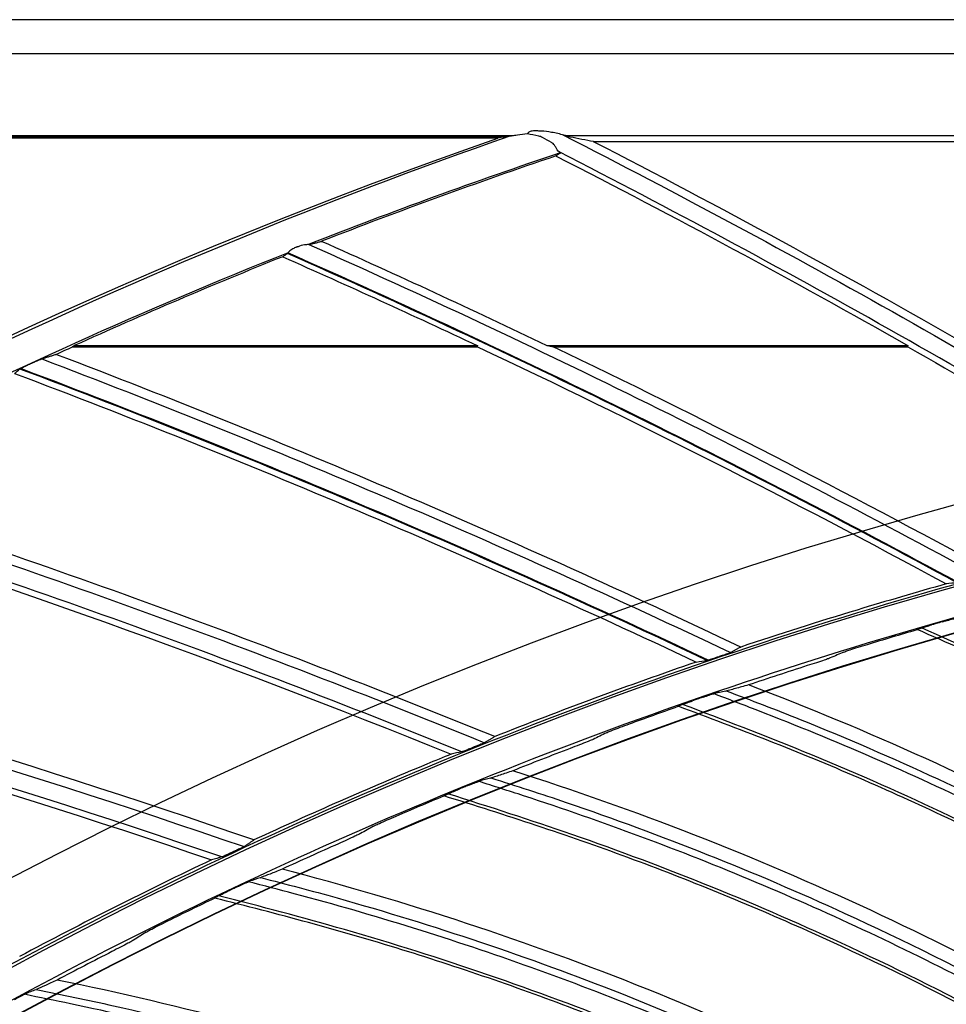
# Model space of a CAD drawing. Header units: centimetres. Extents: x 8435 to 34224, y 15581 to 23928.
# Tile 915 of 1056: x 14698 to 14704, y 23914 to 23920. Entities that reach past the tile are written whole.
import ezdxf

# ---------------------------------------------------------------- set-up
doc = ezdxf.new("R2010")
doc.units = ezdxf.units.CM
doc.header["$LTSCALE"] = 0.2
doc.layers.add('1', color=7, linetype='Continuous', true_color=0xffffff)

# ---------------------------------------------------------------- blocks, each defined once
blk = doc.blocks.new('A$C992146fe')
at = {"layer": '1', "color": 0, "linetype": 'Continuous'}
for p, q in [((565.657, 389.379), (515.657, 389.379)), ((515.657, 388.956), (617.657, 388.956)), ((545.441, 387.932), (515.657, 387.932)), ((545.329, 387.916), (515.657, 387.916)), ((545.248, 387.902), (515.657, 387.902)), ((550.939, 387.932), (546.098, 387.932)), ((546.44, 387.859), (550.936, 387.859)), ((539.942, 385.301), (544.992, 385.301)), ((539.963, 385.315), (544.995, 385.315)), ((545.863, 385.315), (550.364, 385.315)), ((545.938, 385.301), (550.36, 385.301))]:
    blk.add_line(p, q, dxfattribs=at)
at = {"layer": '1', "color": 0, "linetype": 'Continuous', "extrusion": (0, 0, -1)}
for radius in [59.146, 58.16, 57.606, 57.6]:
    blk.add_circle((-566.677, 326.301), radius, dxfattribs=at)
for centre, radius, start, end in [((-566.657, 326.301), 65.216, 23.94849, 70.83515), ((-493.312, 284.672), 115.962, 117.05605, 121.81248), ((-493.312, 284.672), 115.688, 117.07807, 119.54815), ((-495.761, 280.625), 115.962, 113.9799, 118.59826), ((-495.761, 280.625), 115.688, 113.86379, 115.18698), ((-501.321, 272.975), 115.962, 107.5541, 112.16959), ((-504.414, 269.395), 115.962, 104.33982, 108.95517)]:
    blk.add_arc(centre, radius, start, end, dxfattribs=at)
at = {"layer": '1', "color": 0, "linetype": 'Continuous'}
for centre, radius, start, end in [((493.312, 284.672), 116.06, 60.12957, 62.75714), ((493.312, 284.672), 115.75, 58.29627, 62.91735), ((566.657, 326.301), 64.771, 108.62299, 111.3765), ((495.761, 280.625), 116.06, 64.4254, 65.95588), ((495.761, 280.625), 115.759, 61.50551, 66.11709), ((566.657, 326.301), 64.771, 111.83727, 114.3391), ((495.761, 280.625), 115.75, 61.51055, 66.11913), ((498.434, 276.722), 115.962, 64.61616, 69.23163), ((498.434, 276.722), 115.75, 64.72495, 69.33341), ((498.434, 276.722), 115.759, 64.71991, 69.32982), ((501.321, 272.975), 115.75, 67.93921, 72.5477), ((504.414, 269.395), 115.75, 71.15366, 75.76198)]:
    blk.add_arc(centre, radius, start, end, dxfattribs=at)
for centre, major_axis, ratio, start_param, end_param in [((566.776, 326.341), (61.781, 20.808), 0.999998, 1.580057, 1.805501), ((566.622, 326.289), (61.402, 20.68), 1, 1.569439, 1.620893), ((566.622, 326.289), (61.402, 20.68), 1, 1.625252, 1.803287), ((566.752, 341.63), (-0.88, 51.895), 0.953394, 0.554263, 0.554762)]:
    blk.add_ellipse(centre, major_axis=major_axis, ratio=ratio, start_param=start_param, end_param=end_param, dxfattribs=at)
for points, knots in [([(545.615, 387.955), (545.574, 387.95), (545.532, 387.945), (545.466, 387.936), (545.441, 387.932), (545.39, 387.925), (545.365, 387.922), (545.339, 387.918), (545.333, 387.917), (545.329, 387.916)], [0, 0, 0, 0, 0.405449, 0.405449, 0.663877, 0.663877, 0.925915, 0.925915, 1, 1, 1, 1]), ([(545.732, 387.992), (545.713, 387.993), (545.694, 387.993), (545.667, 387.989), (545.658, 387.987), (545.644, 387.982), (545.637, 387.979), (545.627, 387.972), (545.623, 387.969), (545.618, 387.962), (545.616, 387.958), (545.615, 387.955)], [0, 0, 0, 0, 0.398061, 0.398061, 0.586581, 0.586581, 0.743363, 0.743363, 0.875007, 0.875007, 1, 1, 1, 1]), ([(545.803, 387.911), (545.788, 387.919), (545.772, 387.924), (545.709, 387.94), (545.66, 387.947), (545.615, 387.955)], [0, 0, 0, 0, 0.248709, 0.248709, 1, 1, 1, 1]), ([(546.112, 387.928), (546.1, 387.932), (546.085, 387.936), (546.022, 387.953), (545.969, 387.965), (545.873, 387.982), (545.83, 387.989), (545.786, 387.99)], [0, 0, 0, 0, 0.146257, 0.146257, 0.62481, 0.62481, 1, 1, 1, 1]), ([(546.01, 387.731), (546.002, 387.736), (545.995, 387.745), (545.981, 387.765), (545.975, 387.778), (545.962, 387.802), (545.955, 387.813), (545.94, 387.831), (545.931, 387.838), (545.92, 387.845), (545.918, 387.846), (545.917, 387.847)], [0, 0, 0, 0, 0.282883, 0.282883, 0.562479, 0.562479, 0.784215, 0.784215, 0.966083, 0.966083, 1, 1, 1, 1]), ([(546.026, 387.715), (546.027, 387.716), (546.026, 387.718), (546.02, 387.723), (546.016, 387.727), (546.01, 387.731)], [0, 0, 0, 0, 0.52212, 0.52212, 1, 1, 1, 1]), ([(542.91, 386.581), (542.917, 386.583), (542.924, 386.584), (542.938, 386.588), (542.945, 386.59), (542.959, 386.593), (542.966, 386.595), (542.98, 386.598), (542.988, 386.6), (543.002, 386.604), (543.009, 386.606), (543.023, 386.609), (543.03, 386.611), (543.041, 386.614), (543.045, 386.615), (543.049, 386.615)], [0, 0, 0, 0, 0.15025, 0.15025, 0.304012, 0.304012, 0.457775, 0.457775, 0.611538, 0.611538, 0.7653, 0.7653, 0.919063, 0.919063, 1, 1, 1, 1]), ([(542.723, 386.538), (542.707, 386.532), (542.692, 386.525), (542.669, 386.51), (542.66, 386.504), (542.646, 386.491), (542.64, 386.485), (542.631, 386.475), (542.628, 386.472), (542.624, 386.468), (542.623, 386.467), (542.622, 386.467)], [0, 0, 0, 0, 0.308062, 0.308062, 0.509128, 0.509128, 0.710654, 0.710654, 0.9067, 0.9067, 1, 1, 1, 1]), ([(542.754, 386.549), (542.752, 386.549), (542.751, 386.548), (542.749, 386.547), (542.747, 386.547), (542.745, 386.546), (542.744, 386.546), (542.741, 386.545), (542.74, 386.544), (542.737, 386.543), (542.736, 386.543), (542.733, 386.542), (542.732, 386.541), (542.728, 386.54), (542.726, 386.539), (542.723, 386.538)], [0, 0, 0, 0, 0.125, 0.125, 0.25, 0.25, 0.375, 0.375, 0.5, 0.5, 0.625, 0.625, 0.75, 0.75, 1, 1, 1, 1]), ([(542.909, 386.581), (542.908, 386.58), (542.905, 386.58), (542.896, 386.579), (542.889, 386.578), (542.868, 386.575), (542.852, 386.573), (542.809, 386.566), (542.781, 386.559), (542.754, 386.549)], [0, 0, 0, 0, 0.107947, 0.107947, 0.261754, 0.261754, 0.544268, 0.544268, 1, 1, 1, 1]), ([(539.488, 385.12), (539.496, 385.124), (539.503, 385.127), (539.521, 385.135), (539.532, 385.14), (539.549, 385.147), (539.555, 385.15), (539.563, 385.153), (539.565, 385.154), (539.567, 385.154)], [0, 0, 0, 0, 0.209851, 0.209851, 0.550634, 0.550634, 0.811175, 0.811175, 1, 1, 1, 1]), ([(539.567, 385.154), (539.574, 385.156), (539.581, 385.159), (539.595, 385.163), (539.602, 385.165), (539.616, 385.169), (539.623, 385.172), (539.637, 385.176), (539.644, 385.178), (539.658, 385.183), (539.665, 385.185), (539.679, 385.189), (539.686, 385.191), (539.707, 385.198), (539.721, 385.202), (539.735, 385.206)], [0, 0, 0, 0, 0.125, 0.125, 0.25, 0.25, 0.375, 0.375, 0.5, 0.5, 0.625, 0.625, 0.75, 0.75, 1, 1, 1, 1]), ([(539.285, 385.024), (539.286, 385.024), (539.287, 385.025), (539.293, 385.028), (539.297, 385.03), (539.309, 385.036), (539.317, 385.041), (539.338, 385.05), (539.35, 385.056), (539.362, 385.062)], [0, 0, 0, 0, 0.164617, 0.164617, 0.372422, 0.372422, 0.662692, 0.662692, 1, 1, 1, 1]), ([(539.447, 385.102), (539.444, 385.1), (539.442, 385.099), (539.438, 385.098), (539.437, 385.097), (539.435, 385.096), (539.433, 385.095), (539.431, 385.094), (539.43, 385.094), (539.427, 385.093), (539.426, 385.092), (539.424, 385.091), (539.423, 385.09), (539.42, 385.089), (539.419, 385.089), (539.418, 385.088)], [0, 0, 0, 0, 0.25, 0.25, 0.375, 0.375, 0.5, 0.5, 0.625, 0.625, 0.75, 0.75, 0.875, 0.875, 1, 1, 1, 1]), ([(624.857, 326.301), (624.857, 328.223), (624.762, 330.138), (624.383, 333.958), (624.098, 335.86), (622.977, 341.462), (621.873, 345.087), (619.685, 350.361), (618.862, 352.1), (617.053, 355.475), (616.072, 357.106), (612.907, 361.834), (610.5, 364.768), (606.433, 368.83), (605.008, 370.119), (602.065, 372.53), (600.541, 373.658), (597.389, 375.762), (595.761, 376.737), (592.4, 378.533), (590.656, 379.357), (585.357, 381.547), (581.728, 382.644), (574.279, 384.124), (570.423, 384.503), (562.822, 384.498), (559.05, 384.127), (553.436, 383.011), (551.564, 382.542), (547.912, 381.432), (546.124, 380.791), (540.872, 378.614), (537.512, 376.823), (531.127, 372.556), (528.194, 370.144), (524.172, 366.123), (522.894, 364.715), (520.468, 361.762), (519.32, 360.213), (516.144, 355.459), (514.358, 352.117), (512.171, 346.846), (511.523, 345.038), (510.409, 341.37), (509.947, 339.523), (508.836, 333.94), (508.46, 330.166), (508.456, 324.423), (508.55, 322.501), (508.923, 318.712), (509.201, 316.836), (509.938, 313.119), (510.397, 311.278), (511.5, 307.633), (512.147, 305.818), (514.341, 300.515), (516.129, 297.171), (519.287, 292.434), (520.42, 290.902), (522.851, 287.935), (524.139, 286.513), (528.17, 282.478), (531.097, 280.071), (535.849, 276.887), (537.503, 275.893), (540.87, 274.09), (542.588, 273.277), (547.839, 271.097), (551.472, 269.985), (559.009, 268.478), (562.79, 268.106), (568.476, 268.098), (570.374, 268.188), (574.175, 268.557), (576.084, 268.838), (581.697, 269.948), (585.325, 271.045), (590.597, 273.218), (592.332, 274.034), (595.718, 275.839), (597.353, 276.817), (602.091, 279.975), (605.028, 282.374), (609.092, 286.424), (610.388, 287.85), (612.809, 290.791), (613.941, 292.314), (616.051, 295.461), (617.029, 297.086), (618.83, 300.439), (619.656, 302.175), (621.864, 307.483), (622.973, 311.125), (624.099, 316.741), (624.384, 318.646), (624.762, 322.463), (624.857, 324.379), (624.857, 326.301)], [0, 0, 0, 0, 0.015625, 0.015625, 0.03125, 0.03125, 0.0625, 0.0625, 0.078125, 0.078125, 0.09375, 0.09375, 0.125, 0.125, 0.140625, 0.140625, 0.15625, 0.15625, 0.171875, 0.171875, 0.1875, 0.1875, 0.21875, 0.21875, 0.25, 0.25, 0.28125, 0.28125, 0.296875, 0.296875, 0.3125, 0.3125, 0.34375, 0.34375, 0.375, 0.375, 0.390625, 0.390625, 0.40625, 0.40625, 0.4375, 0.4375, 0.453125, 0.453125, 0.46875, 0.46875, 0.5, 0.5, 0.515625, 0.515625, 0.53125, 0.53125, 0.546875, 0.546875, 0.5625, 0.5625, 0.59375, 0.59375, 0.609375, 0.609375, 0.625, 0.625, 0.65625, 0.65625, 0.671875, 0.671875, 0.6875, 0.6875, 0.71875, 0.71875, 0.75, 0.75, 0.765625, 0.765625, 0.78125, 0.78125, 0.8125, 0.8125, 0.828125, 0.828125, 0.84375, 0.84375, 0.875, 0.875, 0.890625, 0.890625, 0.90625, 0.90625, 0.921875, 0.921875, 0.9375, 0.9375, 0.96875, 0.96875, 0.984375, 0.984375, 1, 1, 1, 1]), ([(624.457, 326.301), (624.457, 324.392), (624.363, 322.49), (623.987, 318.698), (623.704, 316.807), (622.586, 311.229), (621.485, 307.612), (619.292, 302.341), (618.472, 300.616), (616.683, 297.287), (615.712, 295.673), (613.616, 292.547), (612.491, 291.035), (610.088, 288.114), (608.801, 286.698), (604.764, 282.676), (601.848, 280.293), (597.142, 277.157), (595.518, 276.185), (592.155, 274.394), (590.433, 273.583), (585.196, 271.424), (581.593, 270.335), (576.02, 269.233), (574.124, 268.954), (570.349, 268.587), (568.464, 268.498), (562.817, 268.506), (559.061, 268.875), (551.576, 270.373), (547.969, 271.476), (542.753, 273.642), (541.048, 274.449), (537.703, 276.24), (536.061, 277.227), (531.341, 280.388), (528.434, 282.779), (524.431, 286.787), (523.152, 288.199), (520.738, 291.145), (519.613, 292.667), (516.476, 297.371), (514.701, 300.693), (512.522, 305.959), (511.879, 307.761), (510.784, 311.382), (510.328, 313.21), (509.596, 316.901), (509.32, 318.764), (508.95, 322.527), (508.856, 324.436), (508.86, 330.139), (509.234, 333.888), (510.337, 339.432), (510.796, 341.267), (511.902, 344.909), (512.546, 346.705), (514.717, 351.939), (516.491, 355.258), (519.645, 359.98), (520.786, 361.518), (523.195, 364.451), (524.464, 365.849), (528.459, 369.842), (531.371, 372.238), (537.713, 376.476), (541.049, 378.255), (546.265, 380.417), (548.041, 381.053), (551.667, 382.155), (553.527, 382.621), (559.102, 383.73), (562.848, 384.098), (570.397, 384.103), (574.227, 383.727), (581.624, 382.256), (585.229, 381.167), (590.491, 378.992), (592.223, 378.174), (595.561, 376.39), (597.178, 375.422), (600.308, 373.333), (601.822, 372.212), (604.745, 369.818), (606.16, 368.538), (610.199, 364.503), (612.589, 361.59), (615.733, 356.894), (616.707, 355.275), (618.503, 351.923), (619.321, 350.195), (621.494, 344.958), (622.59, 341.358), (623.704, 335.794), (623.987, 333.905), (624.363, 330.112), (624.457, 328.209), (624.457, 326.301)], [0, 0, 0, 0, 0.015625, 0.015625, 0.03125, 0.03125, 0.0625, 0.0625, 0.078125, 0.078125, 0.09375, 0.09375, 0.109375, 0.109375, 0.125, 0.125, 0.15625, 0.15625, 0.171875, 0.171875, 0.1875, 0.1875, 0.21875, 0.21875, 0.234375, 0.234375, 0.25, 0.25, 0.28125, 0.28125, 0.3125, 0.3125, 0.328125, 0.328125, 0.34375, 0.34375, 0.375, 0.375, 0.390625, 0.390625, 0.40625, 0.40625, 0.4375, 0.4375, 0.453125, 0.453125, 0.46875, 0.46875, 0.484375, 0.484375, 0.5, 0.5, 0.53125, 0.53125, 0.546875, 0.546875, 0.5625, 0.5625, 0.59375, 0.59375, 0.609375, 0.609375, 0.625, 0.625, 0.65625, 0.65625, 0.6875, 0.6875, 0.703125, 0.703125, 0.71875, 0.71875, 0.75, 0.75, 0.78125, 0.78125, 0.8125, 0.8125, 0.828125, 0.828125, 0.84375, 0.84375, 0.859375, 0.859375, 0.875, 0.875, 0.90625, 0.90625, 0.921875, 0.921875, 0.9375, 0.9375, 0.96875, 0.96875, 0.984375, 0.984375, 1, 1, 1, 1]), ([(550.84, 382.345), (550.468, 382.24), (550.097, 382.131), (549.241, 381.871), (548.757, 381.717), (548.276, 381.557)], [0, 0, 0, 0, 0.431209, 0.431209, 1, 1, 1, 1]), ([(550.501, 381.786), (550.503, 381.787), (550.508, 381.788), (550.52, 381.792), (550.529, 381.795), (550.554, 381.803), (550.571, 381.808), (550.611, 381.82), (550.634, 381.827), (550.657, 381.834)], [0, 0, 0, 0, 0.152591, 0.152591, 0.344384, 0.344384, 0.63508, 0.63508, 1, 1, 1, 1]), ([(550.796, 381.873), (550.786, 381.871), (550.777, 381.868), (550.746, 381.859), (550.724, 381.853), (550.687, 381.842), (550.672, 381.838), (550.657, 381.834)], [0, 0, 0, 0, 0.203294, 0.203294, 0.674819, 0.674819, 1, 1, 1, 1]), ([(550.796, 381.873), (550.821, 381.88), (550.847, 381.888), (550.882, 381.897), (550.894, 381.901), (550.913, 381.906), (550.921, 381.908), (550.931, 381.91), (550.935, 381.911), (550.938, 381.912), (550.938, 381.912), (550.939, 381.912)], [0, 0, 0, 0, 0.438233, 0.438233, 0.662426, 0.662426, 0.838726, 0.838726, 0.972361, 0.972361, 1, 1, 1, 1]), ([(558.809, 376.91), (557.543, 377.889), (556.211, 378.79), (554.11, 380.018), (553.399, 380.402), (551.953, 381.123), (551.217, 381.455), (550.476, 381.775)], [0, 0, 0, 0, 0.5, 0.5, 0.75, 0.75, 1, 1, 1, 1]), ([(558.862, 376.914), (557.725, 377.795), (556.538, 378.61), (554.24, 380), (553.138, 380.591), (551.52, 381.358), (551.026, 381.579), (550.53, 381.795)], [0, 0, 0, 0, 0.445346, 0.445346, 0.832227, 0.832227, 1, 1, 1, 1]), ([(549.564, 381.495), (549.568, 381.497), (549.577, 381.5), (549.602, 381.509), (549.62, 381.515), (549.67, 381.532), (549.704, 381.543), (549.777, 381.566), (549.816, 381.578), (549.856, 381.59)], [0, 0, 0, 0, 0.160749, 0.160749, 0.363418, 0.363418, 0.671921, 0.671921, 1, 1, 1, 1]), ([(547.855, 381.391), (547.856, 381.392), (547.86, 381.393), (547.869, 381.395), (547.875, 381.397), (547.892, 381.402), (547.904, 381.406), (547.934, 381.416), (547.953, 381.423), (547.983, 381.432), (547.993, 381.436), (548.004, 381.439)], [0, 0, 0, 0, 0.146985, 0.146985, 0.292184, 0.292184, 0.519254, 0.519254, 0.833309, 0.833309, 1, 1, 1, 1]), ([(548.004, 381.439), (548.005, 381.44), (548.006, 381.44), (548.009, 381.441), (548.01, 381.442), (548.013, 381.443), (548.014, 381.443), (548.017, 381.444), (548.018, 381.444), (548.02, 381.445), (548.022, 381.446), (548.024, 381.446), (548.026, 381.447), (548.029, 381.448), (548.032, 381.449), (548.035, 381.45)], [0, 0, 0, 0, 0.125, 0.125, 0.25, 0.25, 0.375, 0.375, 0.5, 0.5, 0.625, 0.625, 0.75, 0.75, 1, 1, 1, 1]), ([(548.035, 381.45), (548.055, 381.457), (548.076, 381.464), (548.106, 381.475), (548.118, 381.479), (548.135, 381.485), (548.142, 381.488), (548.152, 381.491), (548.156, 381.493), (548.157, 381.494)], [0, 0, 0, 0, 0.387553, 0.387553, 0.63413, 0.63413, 0.821494, 0.821494, 1, 1, 1, 1]), ([(548.157, 381.494), (548.162, 381.496), (548.167, 381.499), (548.177, 381.504), (548.182, 381.507), (548.192, 381.512), (548.197, 381.515), (548.206, 381.52), (548.211, 381.523), (548.221, 381.528), (548.226, 381.531), (548.236, 381.536), (548.241, 381.539), (548.256, 381.547), (548.266, 381.552), (548.276, 381.557)], [0, 0, 0, 0, 0.125, 0.125, 0.25, 0.25, 0.375, 0.375, 0.5, 0.5, 0.625, 0.625, 0.75, 0.75, 1, 1, 1, 1]), ([(549.393, 381.421), (549.389, 381.419), (549.38, 381.416), (549.355, 381.407), (549.337, 381.401), (549.288, 381.385), (549.254, 381.373), (549.182, 381.35), (549.142, 381.337), (549.103, 381.325)], [0, 0, 0, 0, 0.161223, 0.161223, 0.364306, 0.364306, 0.672732, 0.672732, 1, 1, 1, 1]), ([(548.372, 381.085), (548.313, 381.068), (548.258, 381.052), (548.184, 381.033), (548.16, 381.026), (548.126, 381.017), (548.114, 381.015), (548.104, 381.012)], [0, 0, 0, 0, 0.517278, 0.517278, 0.825008, 0.825008, 1, 1, 1, 1]), ([(547.81, 380.933), (547.835, 380.942), (547.86, 380.95), (547.895, 380.962), (547.907, 380.966), (547.925, 380.972), (547.933, 380.974), (547.943, 380.977), (547.947, 380.978), (547.95, 380.979), (547.95, 380.979), (547.951, 380.979)], [0, 0, 0, 0, 0.438145, 0.438145, 0.662385, 0.662385, 0.838698, 0.838698, 0.972359, 0.972359, 1, 1, 1, 1]), ([(556.49, 376.492), (556.122, 376.75), (555.75, 377.001), (554.94, 377.527), (554.501, 377.799), (553.612, 378.326), (553.163, 378.58), (552.254, 379.069), (551.794, 379.304), (550.865, 379.755), (550.396, 379.971), (549.449, 380.383), (548.971, 380.579), (548.306, 380.836), (548.122, 380.906), (547.938, 380.976)], [0, 0, 0, 0, 0.139252, 0.139252, 0.299203, 0.299203, 0.459153, 0.459153, 0.619105, 0.619105, 0.779057, 0.779057, 0.939009, 0.939009, 1, 1, 1, 1]), ([(548.09, 381.009), (548.063, 381.003), (548.037, 380.998), (547.99, 380.988), (547.97, 380.983), (547.951, 380.979)], [0, 0, 0, 0, 0.574877, 0.574877, 1, 1, 1, 1]), ([(548.095, 381.01), (548.403, 380.895), (548.711, 380.777), (550.174, 380.189), (551.308, 379.665), (553.857, 378.325), (555.254, 377.471), (556.591, 376.53)], [0, 0, 0, 0, 0.102456, 0.102456, 0.491008, 0.491008, 1, 1, 1, 1]), ([(547.521, 380.83), (547.523, 380.831), (547.527, 380.833), (547.539, 380.837), (547.548, 380.841), (547.573, 380.85), (547.589, 380.856), (547.628, 380.87), (547.651, 380.878), (547.674, 380.886)], [0, 0, 0, 0, 0.152609, 0.152609, 0.344416, 0.344416, 0.635098, 0.635098, 1, 1, 1, 1]), ([(556.133, 376.418), (554.951, 377.236), (553.721, 377.985), (551.351, 379.249), (550.219, 379.78), (548.562, 380.457), (548.056, 380.652), (547.549, 380.841)], [0, 0, 0, 0, 0.445329, 0.445329, 0.832212, 0.832212, 1, 1, 1, 1]), ([(547.81, 380.933), (547.801, 380.93), (547.792, 380.927), (547.761, 380.916), (547.74, 380.909), (547.704, 380.896), (547.689, 380.891), (547.674, 380.886)], [0, 0, 0, 0, 0.203296, 0.203296, 0.674818, 0.674818, 1, 1, 1, 1]), ([(556.08, 376.411), (554.763, 377.32), (553.384, 378.148), (551.22, 379.26), (550.489, 379.605), (549.006, 380.247), (548.253, 380.538), (547.496, 380.818)], [0, 0, 0, 0, 0.5, 0.5, 0.75, 0.75, 1, 1, 1, 1]), ([(546.601, 380.489), (546.605, 380.491), (546.613, 380.495), (546.638, 380.505), (546.656, 380.512), (546.704, 380.531), (546.738, 380.544), (546.809, 380.571), (546.848, 380.585), (546.887, 380.599)], [0, 0, 0, 0, 0.160751, 0.160751, 0.36342, 0.36342, 0.671917, 0.671917, 1, 1, 1, 1]), ([(545.091, 380.369), (545.09, 380.369), (545.087, 380.367), (545.079, 380.363), (545.073, 380.361), (545.058, 380.354), (545.046, 380.349), (545.018, 380.338), (545, 380.33), (544.978, 380.322), (544.975, 380.32), (544.972, 380.319)], [0, 0, 0, 0, 0.166595, 0.166595, 0.331286, 0.331286, 0.583807, 0.583807, 0.937417, 0.937417, 1, 1, 1, 1]), ([(545.207, 380.44), (545.197, 380.434), (545.187, 380.428), (545.173, 380.419), (545.168, 380.416), (545.159, 380.41), (545.154, 380.407), (545.144, 380.402), (545.139, 380.399), (545.13, 380.393), (545.125, 380.39), (545.115, 380.384), (545.111, 380.381), (545.101, 380.375), (545.096, 380.372), (545.091, 380.369)], [0, 0, 0, 0, 0.25, 0.25, 0.375, 0.375, 0.5, 0.5, 0.625, 0.625, 0.75, 0.75, 0.875, 0.875, 1, 1, 1, 1]), ([(546.435, 380.406), (546.43, 380.404), (546.422, 380.4), (546.397, 380.39), (546.38, 380.383), (546.331, 380.364), (546.298, 380.35), (546.227, 380.323), (546.188, 380.308), (546.15, 380.294)], [0, 0, 0, 0, 0.161229, 0.161229, 0.364317, 0.364317, 0.67274, 0.67274, 1, 1, 1, 1]), ([(544.665, 380.222), (544.563, 380.18), (544.462, 380.139), (543.636, 379.796), (542.917, 379.481), (542.204, 379.152)], [0, 0, 0, 0, 0.122615, 0.122615, 1, 1, 1, 1]), ([(544.941, 380.307), (544.92, 380.298), (544.898, 380.29), (544.863, 380.276), (544.848, 380.27), (544.826, 380.261), (544.818, 380.258), (544.806, 380.254), (544.801, 380.252), (544.797, 380.251), (544.796, 380.251), (544.796, 380.25)], [0, 0, 0, 0, 0.352952, 0.352952, 0.61069, 0.61069, 0.793357, 0.793357, 0.93272, 0.93272, 1, 1, 1, 1]), ([(544.972, 380.319), (544.969, 380.318), (544.967, 380.317), (544.963, 380.315), (544.962, 380.315), (544.959, 380.314), (544.958, 380.313), (544.955, 380.312), (544.954, 380.312), (544.952, 380.311), (544.95, 380.31), (544.948, 380.309), (544.946, 380.309), (544.944, 380.308), (544.943, 380.307), (544.941, 380.307)], [0, 0, 0, 0, 0.25, 0.25, 0.375, 0.375, 0.5, 0.5, 0.625, 0.625, 0.75, 0.75, 0.875, 0.875, 1, 1, 1, 1]), ([(545.433, 380.014), (545.375, 379.995), (545.321, 379.976), (545.248, 379.952), (545.224, 379.944), (545.191, 379.934), (545.179, 379.931), (545.169, 379.928)], [0, 0, 0, 0, 0.517276, 0.517276, 0.825009, 0.825009, 1, 1, 1, 1]), ([(544.88, 379.833), (544.904, 379.842), (544.929, 379.852), (544.963, 379.866), (544.975, 379.87), (544.993, 379.877), (545.001, 379.88), (545.011, 379.884), (545.014, 379.885), (545.017, 379.886), (545.018, 379.886), (545.018, 379.886)], [0, 0, 0, 0, 0.438125, 0.438125, 0.662375, 0.662375, 0.838691, 0.838691, 0.972359, 0.972359, 1, 1, 1, 1]), ([(553.787, 375.868), (553.406, 376.106), (553.021, 376.337), (552.183, 376.818), (551.73, 377.066), (550.815, 377.543), (550.352, 377.772), (549.418, 378.212), (548.946, 378.422), (547.994, 378.822), (547.514, 379.012), (546.547, 379.372), (546.059, 379.542), (545.381, 379.763), (545.193, 379.823), (545.006, 379.882)], [0, 0, 0, 0, 0.139203, 0.139203, 0.299163, 0.299163, 0.459124, 0.459124, 0.619086, 0.619086, 0.779048, 0.779048, 0.93901, 0.93901, 1, 1, 1, 1]), ([(545.161, 379.925), (545.474, 379.827), (545.788, 379.726), (547.28, 379.218), (548.442, 378.756), (551.059, 377.556), (552.5, 376.779), (553.886, 375.912)], [0, 0, 0, 0, 0.102458, 0.102458, 0.491033, 0.491033, 1, 1, 1, 1]), ([(544.597, 379.714), (544.599, 379.715), (544.603, 379.717), (544.615, 379.722), (544.624, 379.726), (544.647, 379.737), (544.664, 379.744), (544.702, 379.76), (544.724, 379.769), (544.747, 379.778)], [0, 0, 0, 0, 0.152612, 0.152612, 0.344421, 0.344421, 0.635103, 0.635103, 1, 1, 1, 1]), ([(553.434, 375.775), (552.21, 376.527), (550.942, 377.209), (548.507, 378.342), (547.348, 378.811), (545.656, 379.398), (545.141, 379.565), (544.624, 379.726)], [0, 0, 0, 0, 0.445297, 0.445297, 0.832207, 0.832207, 1, 1, 1, 1]), ([(544.88, 379.833), (544.871, 379.829), (544.862, 379.825), (544.832, 379.813), (544.811, 379.804), (544.776, 379.79), (544.761, 379.784), (544.747, 379.778)], [0, 0, 0, 0, 0.203303, 0.203303, 0.674817, 0.674817, 1, 1, 1, 1]), ([(553.383, 375.765), (552.018, 376.602), (550.596, 377.353), (548.375, 378.346), (547.627, 378.652), (546.112, 379.212), (545.344, 379.462), (544.573, 379.701)], [0, 0, 0, 0, 0.5, 0.5, 0.75, 0.75, 1, 1, 1, 1]), ([(543.696, 379.324), (543.7, 379.326), (543.709, 379.33), (543.733, 379.342), (543.75, 379.35), (543.798, 379.371), (543.831, 379.386), (543.9, 379.417), (543.939, 379.433), (543.977, 379.449)], [0, 0, 0, 0, 0.160738, 0.160738, 0.363402, 0.363402, 0.671917, 0.671917, 1, 1, 1, 1]), ([(543.535, 379.232), (543.531, 379.229), (543.523, 379.225), (543.499, 379.214), (543.481, 379.206), (543.434, 379.184), (543.401, 379.169), (543.332, 379.138), (543.295, 379.121), (543.257, 379.104)], [0, 0, 0, 0, 0.16121, 0.16121, 0.364284, 0.364284, 0.67272, 0.67272, 1, 1, 1, 1]), ([(542.204, 379.152), (542.195, 379.145), (542.186, 379.139), (542.172, 379.129), (542.167, 379.126), (542.158, 379.12), (542.154, 379.117), (542.144, 379.11), (542.14, 379.107), (542.13, 379.101), (542.126, 379.098), (542.117, 379.091), (542.112, 379.088), (542.103, 379.082), (542.098, 379.078), (542.093, 379.075)], [0, 0, 0, 0, 0.25, 0.25, 0.375, 0.375, 0.5, 0.5, 0.625, 0.625, 0.75, 0.75, 0.875, 0.875, 1, 1, 1, 1]), ([(541.947, 379.004), (541.926, 378.995), (541.905, 378.985), (541.871, 378.969), (541.856, 378.962), (541.835, 378.953), (541.826, 378.949), (541.815, 378.944), (541.81, 378.942), (541.806, 378.94), (541.805, 378.94), (541.805, 378.94)], [0, 0, 0, 0, 0.353015, 0.353015, 0.610743, 0.610743, 0.79339, 0.79339, 0.93273, 0.93273, 1, 1, 1, 1]), ([(541.977, 379.018), (541.974, 379.017), (541.972, 379.016), (541.968, 379.014), (541.967, 379.014), (541.964, 379.012), (541.963, 379.012), (541.961, 379.011), (541.959, 379.01), (541.957, 379.009), (541.956, 379.008), (541.953, 379.007), (541.952, 379.007), (541.95, 379.005), (541.948, 379.005), (541.947, 379.004)], [0, 0, 0, 0, 0.25, 0.25, 0.375, 0.375, 0.5, 0.5, 0.625, 0.625, 0.75, 0.75, 0.875, 0.875, 1, 1, 1, 1]), ([(542.093, 379.075), (542.092, 379.074), (542.089, 379.073), (542.081, 379.068), (542.076, 379.066), (542.06, 379.058), (542.049, 379.053), (542.022, 379.039), (542.004, 379.031), (541.983, 379.021), (541.98, 379.02), (541.977, 379.018)], [0, 0, 0, 0, 0.166572, 0.166572, 0.331239, 0.331239, 0.583756, 0.583756, 0.937407, 0.937407, 1, 1, 1, 1]), ([(542.555, 378.787), (542.501, 378.765), (542.45, 378.744), (542.363, 378.71), (542.326, 378.696), (542.297, 378.686)], [0, 0, 0, 0, 0.495475, 0.495475, 1, 1, 1, 1]), ([(542.014, 378.575), (542.037, 378.586), (542.061, 378.598), (542.095, 378.613), (542.106, 378.618), (542.124, 378.626), (542.131, 378.629), (542.141, 378.633), (542.145, 378.635), (542.147, 378.636), (542.148, 378.636), (542.148, 378.636)], [0, 0, 0, 0, 0.438216, 0.438216, 0.662418, 0.662418, 0.83872, 0.83872, 0.972361, 0.972361, 1, 1, 1, 1]), ([(551.122, 375.098), (550.729, 375.315), (550.332, 375.525), (549.47, 375.96), (549.004, 376.183), (548.064, 376.61), (547.59, 376.814), (546.633, 377.202), (546.15, 377.386), (545.178, 377.734), (544.689, 377.898), (543.703, 378.205), (543.207, 378.349), (542.517, 378.532), (542.327, 378.582), (542.136, 378.631)], [0, 0, 0, 0, 0.139179, 0.139179, 0.299137, 0.299137, 0.459096, 0.459096, 0.619056, 0.619056, 0.779016, 0.779016, 0.938977, 0.938977, 1, 1, 1, 1]), ([(542.289, 378.683), (542.607, 378.601), (542.926, 378.518), (544.444, 378.091), (545.629, 377.693), (548.307, 376.636), (549.788, 375.938), (551.218, 375.148)], [0, 0, 0, 0, 0.102489, 0.102489, 0.491062, 0.491062, 1, 1, 1, 1]), ([(541.737, 378.441), (541.739, 378.442), (541.743, 378.445), (541.755, 378.451), (541.763, 378.455), (541.786, 378.467), (541.802, 378.475), (541.839, 378.493), (541.861, 378.503), (541.883, 378.514)], [0, 0, 0, 0, 0.152593, 0.152593, 0.344389, 0.344389, 0.635085, 0.635085, 1, 1, 1, 1]), ([(542.014, 378.575), (542.005, 378.571), (541.996, 378.567), (541.967, 378.553), (541.946, 378.543), (541.912, 378.527), (541.897, 378.52), (541.883, 378.514)], [0, 0, 0, 0, 0.203306, 0.203306, 0.674818, 0.674818, 1, 1, 1, 1]), ([(550.724, 374.974), (549.316, 375.735), (547.856, 376.409), (545.584, 377.28), (544.82, 377.545), (543.277, 378.022), (542.497, 378.23), (541.714, 378.427)], [0, 0, 0, 0, 0.5, 0.5, 0.75, 0.75, 1, 1, 1, 1]), ([(550.775, 374.986), (549.512, 375.672), (548.209, 376.284), (545.716, 377.283), (544.533, 377.689), (542.812, 378.184), (542.289, 378.322), (541.764, 378.455)], [0, 0, 0, 0, 0.445273, 0.445273, 0.83217, 0.83217, 1, 1, 1, 1]), ([(540.859, 378.003), (540.863, 378.005), (540.871, 378.01), (540.894, 378.023), (540.911, 378.032), (540.957, 378.056), (540.99, 378.072), (541.058, 378.107), (541.095, 378.125), (541.132, 378.144)], [0, 0, 0, 0, 0.160734, 0.160734, 0.363392, 0.363392, 0.671903, 0.671903, 1, 1, 1, 1]), ([(540.703, 377.902), (540.699, 377.9), (540.691, 377.895), (540.667, 377.882), (540.651, 377.873), (540.605, 377.849), (540.573, 377.832), (540.505, 377.798), (540.469, 377.779), (540.432, 377.76)], [0, 0, 0, 0, 0.161215, 0.161215, 0.364295, 0.364295, 0.672734, 0.672734, 1, 1, 1, 1]), ([(617.857, 326.301), (617.857, 329.683), (617.525, 333.009), (616.55, 337.917), (616.145, 339.539), (615.17, 342.756), (614.598, 344.354), (612.671, 349.005), (611.098, 351.945), (608.311, 356.12), (607.307, 357.476), (605.166, 360.085), (604.039, 361.327), (600.496, 364.869), (597.918, 366.989), (593.721, 369.796), (592.266, 370.668), (589.31, 372.247), (587.801, 372.961), (584.721, 374.237), (583.15, 374.801), (579.945, 375.775), (578.302, 376.187), (573.346, 377.174), (570.023, 377.499), (565.015, 377.502), (563.341, 377.421), (559.985, 377.092), (558.312, 376.844), (553.387, 375.864), (550.196, 374.898), (545.547, 372.976), (544.012, 372.251), (541.046, 370.666), (539.611, 369.806), (535.449, 367.027), (532.863, 364.911), (528.081, 360.135), (525.958, 357.543), (523.176, 353.385), (522.315, 351.953), (520.729, 348.992), (520.003, 347.457), (518.074, 342.804), (517.105, 339.612), (515.794, 333.053), (515.458, 329.66), (515.456, 322.977), (515.779, 319.657), (516.759, 314.707), (517.17, 313.061), (518.143, 309.851), (518.705, 308.279), (519.979, 305.197), (520.691, 303.688), (522.266, 300.734), (523.134, 299.283), (525.942, 295.075), (528.06, 292.495), (531.597, 288.951), (532.837, 287.824), (535.439, 285.684), (536.799, 284.675), (540.975, 281.881), (543.914, 280.307), (548.557, 278.378), (550.153, 277.804), (553.374, 276.825), (554.997, 276.418), (559.906, 275.438), (563.229, 275.104), (569.981, 275.097), (573.323, 275.427), (578.23, 276.398), (579.851, 276.801), (583.064, 277.772), (584.663, 278.342), (589.322, 280.268), (592.265, 281.838), (597.829, 285.546), (600.467, 287.706), (605.198, 292.43), (607.318, 295.005), (610.125, 299.193), (610.999, 300.648), (612.584, 303.607), (613.299, 305.116), (615.218, 309.736), (616.2, 312.946), (617.525, 319.571), (617.857, 322.918), (617.857, 326.301)], [0, 0, 0, 0, 0.03125, 0.03125, 0.046875, 0.046875, 0.0625, 0.0625, 0.09375, 0.09375, 0.109375, 0.109375, 0.125, 0.125, 0.15625, 0.15625, 0.171875, 0.171875, 0.1875, 0.1875, 0.203125, 0.203125, 0.21875, 0.21875, 0.25, 0.25, 0.265625, 0.265625, 0.28125, 0.28125, 0.3125, 0.3125, 0.328125, 0.328125, 0.34375, 0.34375, 0.375, 0.375, 0.40625, 0.40625, 0.421875, 0.421875, 0.4375, 0.4375, 0.46875, 0.46875, 0.5, 0.5, 0.53125, 0.53125, 0.546875, 0.546875, 0.5625, 0.5625, 0.578125, 0.578125, 0.59375, 0.59375, 0.625, 0.625, 0.640625, 0.640625, 0.65625, 0.65625, 0.6875, 0.6875, 0.703125, 0.703125, 0.71875, 0.71875, 0.75, 0.75, 0.78125, 0.78125, 0.796875, 0.796875, 0.8125, 0.8125, 0.84375, 0.84375, 0.875, 0.875, 0.90625, 0.90625, 0.921875, 0.921875, 0.9375, 0.9375, 0.96875, 0.96875, 1, 1, 1, 1]), ([(539.749, 377.405), (539.696, 377.38), (539.646, 377.357), (539.561, 377.318), (539.525, 377.302), (539.496, 377.29)], [0, 0, 0, 0, 0.495476, 0.495476, 1, 1, 1, 1]), ([(539.488, 377.287), (539.811, 377.223), (540.133, 377.156), (541.673, 376.813), (542.877, 376.479), (545.609, 375.569), (547.126, 374.952), (548.597, 374.24)], [0, 0, 0, 0, 0.102515, 0.102515, 0.491052, 0.491052, 1, 1, 1, 1]), ([(539.219, 377.164), (539.242, 377.177), (539.266, 377.189), (539.299, 377.207), (539.309, 377.212), (539.327, 377.221), (539.334, 377.225), (539.344, 377.23), (539.347, 377.231), (539.35, 377.232), (539.35, 377.232), (539.35, 377.233)], [0, 0, 0, 0, 0.438122, 0.438122, 0.662375, 0.662375, 0.83869, 0.83869, 0.972358, 0.972358, 1, 1, 1, 1]), ([(548.504, 374.186), (548.099, 374.381), (547.691, 374.569), (546.806, 374.957), (546.329, 375.154), (545.368, 375.53), (544.883, 375.708), (543.906, 376.044), (543.415, 376.201), (542.425, 376.496), (541.927, 376.633), (540.926, 376.887), (540.423, 377.003), (539.725, 377.149), (539.532, 377.188), (539.339, 377.227)], [0, 0, 0, 0, 0.139224, 0.139224, 0.299168, 0.299168, 0.459112, 0.459112, 0.619057, 0.619057, 0.779002, 0.779002, 0.938948, 0.938948, 1, 1, 1, 1])]:
    blk.add_open_spline(points, degree=3, knots=knots, dxfattribs=at)
for points in [[(545.786, 387.99), (545.768, 387.991), (545.75, 387.992), (545.732, 387.992)], [(545.329, 387.916), (545.302, 387.912), (545.275, 387.907), (545.248, 387.902)], [(545.329, 387.916), (545.329, 387.916), (545.329, 387.916), (545.329, 387.916)], [(545.917, 387.847), (545.879, 387.868), (545.841, 387.889), (545.803, 387.911)], [(546.148, 387.916), (546.139, 387.918), (546.126, 387.922), (546.112, 387.928)], [(546.44, 387.859), (546.343, 387.878), (546.245, 387.897), (546.148, 387.916)], [(546.026, 387.715), (546.009, 387.703), (545.991, 387.692), (545.973, 387.68)], [(542.91, 386.581), (542.91, 386.581), (542.909, 386.581), (542.909, 386.581)], [(542.564, 386.424), (542.583, 386.438), (542.602, 386.452), (542.621, 386.466)], [(542.621, 386.466), (542.621, 386.466), (542.621, 386.467), (542.622, 386.467)], [(539.735, 385.206), (539.804, 385.238), (539.873, 385.269), (539.942, 385.301)], [(544.992, 385.301), (544.993, 385.305), (544.994, 385.31), (544.995, 385.315)], [(544.992, 385.301), (546.962, 384.374), (548.911, 383.389), (550.84, 382.345)], [(545.863, 385.315), (545.888, 385.31), (545.913, 385.305), (545.938, 385.301)], [(551.403, 382.501), (549.6, 383.486), (547.778, 384.419), (545.938, 385.301)], [(550.36, 385.301), (550.361, 385.305), (550.363, 385.31), (550.364, 385.315)], [(550.36, 385.301), (551.586, 384.606), (552.802, 383.887), (554.008, 383.144)], [(548.276, 381.557), (545.463, 382.894), (542.616, 384.11), (539.735, 385.206)], [(539.219, 384.968), (539.241, 384.986), (539.263, 385.005), (539.285, 385.024)], [(539.418, 385.088), (539.399, 385.08), (539.38, 385.071), (539.362, 385.062)], [(539.488, 385.12), (539.475, 385.114), (539.461, 385.108), (539.447, 385.102)], [(539.219, 384.968), (542.087, 383.887), (544.922, 382.689), (547.722, 381.37)], [(545.207, 380.44), (542.323, 381.617), (539.412, 382.671), (536.474, 383.604)], [(535.973, 383.337), (538.897, 382.419), (541.794, 381.382), (544.665, 380.222)], [(550.974, 382.359), (550.929, 382.354), (550.885, 382.35), (550.84, 382.345)], [(542.204, 379.152), (539.26, 380.166), (536.294, 381.054), (533.309, 381.822)], [(549.856, 381.59), (550.062, 381.653), (550.269, 381.715), (550.476, 381.775)], [(550.501, 381.786), (550.493, 381.782), (550.484, 381.779), (550.476, 381.775)], [(532.823, 381.527), (535.794, 380.774), (538.745, 379.901), (541.675, 378.904)], [(549.564, 381.495), (549.507, 381.471), (549.45, 381.446), (549.393, 381.421)], [(547.722, 381.37), (546.875, 381.079), (546.037, 380.769), (545.207, 380.44)], [(547.722, 381.37), (547.767, 381.377), (547.811, 381.384), (547.855, 381.391)], [(549.103, 381.325), (548.859, 381.246), (548.615, 381.166), (548.372, 381.085)], [(556.811, 376.592), (554.208, 378.435), (551.359, 379.955), (548.372, 381.085)], [(548.09, 381.009), (548.094, 381.01), (548.099, 381.011), (548.104, 381.012)], [(547.521, 380.83), (547.512, 380.826), (547.504, 380.822), (547.496, 380.818)], [(546.887, 380.599), (547.09, 380.673), (547.293, 380.746), (547.496, 380.818)], [(546.601, 380.489), (546.545, 380.461), (546.49, 380.434), (546.435, 380.406)], [(544.796, 380.25), (544.752, 380.241), (544.708, 380.231), (544.665, 380.222)], [(546.15, 380.294), (545.91, 380.202), (545.671, 380.109), (545.433, 380.014)], [(554.103, 375.985), (551.403, 377.685), (548.477, 379.048), (545.433, 380.014)], [(545.155, 379.924), (545.109, 379.911), (545.064, 379.899), (545.018, 379.886)], [(545.155, 379.924), (545.159, 379.925), (545.164, 379.926), (545.169, 379.928)], [(543.977, 379.449), (544.175, 379.534), (544.373, 379.618), (544.573, 379.701)], [(544.597, 379.714), (544.589, 379.709), (544.581, 379.705), (544.573, 379.701)], [(543.696, 379.324), (543.642, 379.293), (543.589, 379.262), (543.535, 379.232)], [(543.257, 379.104), (543.022, 379), (542.789, 378.894), (542.555, 378.787)], [(541.675, 378.904), (540.868, 378.521), (540.069, 378.119), (539.279, 377.698)], [(541.805, 378.94), (541.762, 378.928), (541.718, 378.916), (541.675, 378.904)], [(551.431, 375.233), (548.642, 376.784), (545.649, 377.986), (542.555, 378.787)], [(542.283, 378.681), (542.238, 378.666), (542.193, 378.651), (542.148, 378.636)], [(542.283, 378.681), (542.288, 378.682), (542.292, 378.684), (542.297, 378.686)], [(541.132, 378.144), (541.325, 378.239), (541.519, 378.333), (541.714, 378.427)], [(541.737, 378.441), (541.729, 378.436), (541.721, 378.432), (541.714, 378.427)], [(540.859, 378.003), (540.807, 377.969), (540.755, 377.936), (540.703, 377.902)], [(540.432, 377.76), (540.204, 377.643), (539.976, 377.525), (539.749, 377.405)], [(548.804, 374.337), (545.936, 375.735), (542.881, 376.773), (539.749, 377.405)], [(539.483, 377.285), (539.439, 377.267), (539.395, 377.25), (539.35, 377.233)], [(539.483, 377.285), (539.487, 377.286), (539.491, 377.288), (539.496, 377.29)]]:
    blk.add_open_spline(points, degree=3, dxfattribs=at)

msp = doc.modelspace()

# ---------------------------------------------------------------- block references
at = {"xscale": 0.5, "yscale": 0.5, "zscale": 0.5}
msp.add_blockref('A$C992146fe', (14428.3007, 23725.1883), dxfattribs=at)

doc.saveas('drawing.dxf')
